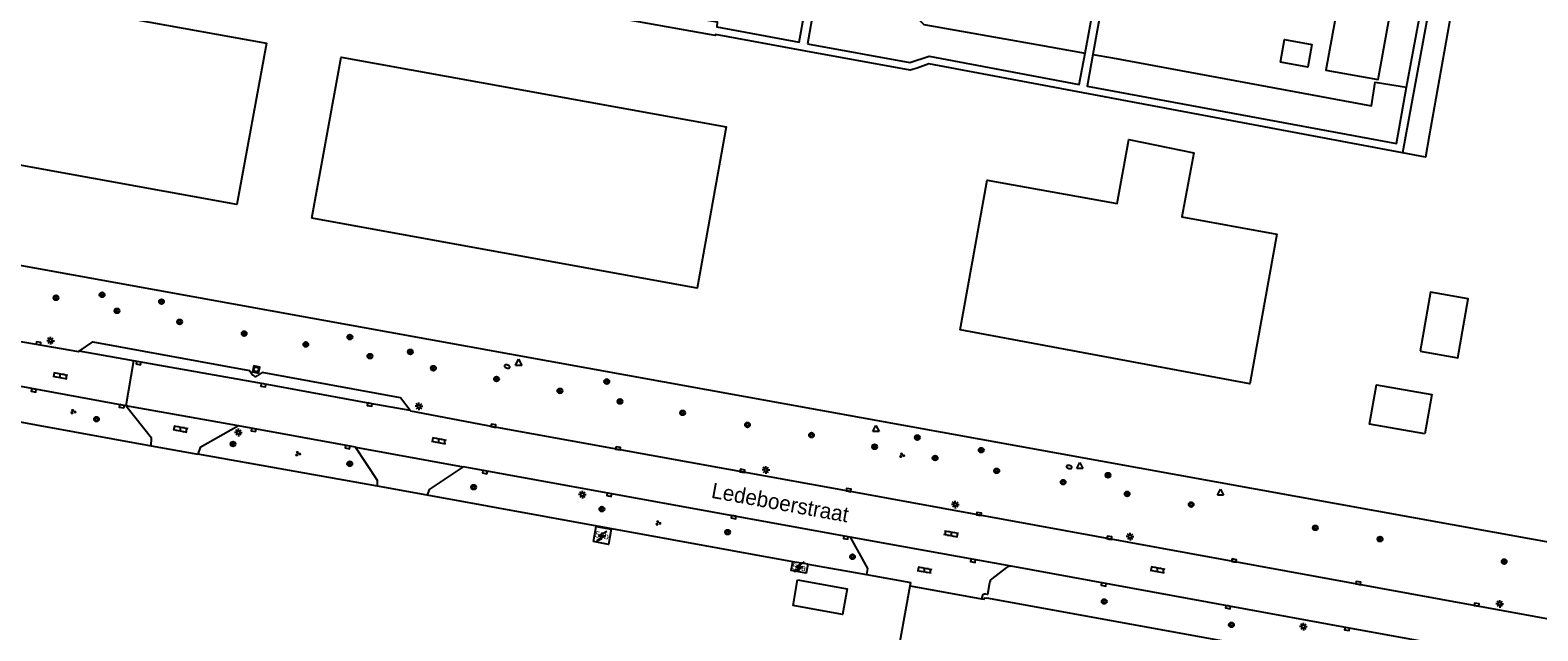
# Model space of a CAD drawing. Extents: x 130998 to 133001, y 398999 to 403002.
# Drawn here: x 131437.4 to 131681.7, y 399375.3 to 399472.6 of the extents above; entities that cross this region are included whole.
import ezdxf

# ---------------------------------------------------------------- set-up
doc = ezdxf.new("R2010")
doc.units = 0
for name, color, linetype in [('gg-afsc-hekwerk', 7, 'Continuous'), ('gg-anno-huisnummerreeks BGT', 7, 'Continuous'), ('gg-anno-openbare ruimte label', 7, 'Continuous'), ('gg-bbg-bijgebouw', 7, 'Continuous'), ('gg-bbg-gedigitaliseerde bijgebouw', 7, 'Continuous'), ('gg-bbg-hoofdgebouw', 7, 'Continuous'), ('gg-bbg-luifel en loopbrug', 7, 'Continuous'), ('gg-knt-verharding', 7, 'Continuous'), ('gg-knt-verharding nz', 7, 'Continuous'), ('gt-grn-weggrens', 7, 'Continuous'), ('gt-symb-boom', 7, 'Continuous'), ('gt-symb-brandkraan', 7, 'Continuous'), ('gt-symb-groenvak', 7, 'Continuous'), ('gt-symb-klinker verharding', 7, 'Continuous'), ('gt-symb-kolk', 7, 'Continuous'), ('gt-symb-lichtmast', 7, 'Continuous'), ('gt-symb-rioolschacht', 7, 'Continuous'), ('gt-symb-solitaire heester', 7, 'Continuous'), ('gt-symb-trafo symbool', 7, 'Continuous'), ('gt-symb-waterafsluiter', 7, 'Continuous'), ('gx-grn-maaiveld', 7, 'Continuous')]:
    doc.layers.add(name, color=color, linetype=linetype)

# ---------------------------------------------------------------- blocks, each defined once
blk = doc.blocks.new('gt0-BOOM')
at = {"layer": 'gt-symb-boom'}
for radius in [0.4, 0.2]:
    blk.add_circle((0, 0), radius, dxfattribs=at)
blk = doc.blocks.new('gt0-WAFSL')
at = {"layer": 'gt-symb-waterafsluiter'}
for p, q in [((-0.5, -0.33), (0, 0.67)), ((0, 0.67), (0.5, -0.33)), ((0.5, -0.33), (-0.5, -0.33))]:
    blk.add_line(p, q, dxfattribs=at)
blk = doc.blocks.new('gt0-KOLK')
at = {"layer": 'gt-symb-kolk'}
blk.add_lwpolyline([(0, 0), (0.37, 0), (0.37, 0.4), (-0.38, 0.4), (-0.38, 0), (0, 0)], dxfattribs=at)
blk = doc.blocks.new('gt0-LMAST')
at = {"layer": 'gt-symb-lichtmast'}
for p, q in [((-0.18, 0.17), (-0.45, 0.44)), ((-0.01, 0.25), (-0.01, 0.62)), ((0.17, 0.17), (0.44, 0.44)), ((-0.26, 0), (-0.63, 0)), ((-0.18, -0.18), (-0.45, -0.45)), ((-0.01, -0.25), (-0.01, -0.63)), ((0.44, -0.45), (0.17, -0.18)), ((0.24, 0), (0.62, 0))]:
    blk.add_line(p, q, dxfattribs=at)
blk.add_circle((-0.01, 0), 0.25, dxfattribs=at)
blk = doc.blocks.new('gt0-HSP')
at = {"layer": 'gt-symb-trafo symbool'}
for points in [[(0.77, 0.75), (-0.53, 0), (0.47, 0), (-0.83, -0.75)], [(-0.22, -0.24), (-0.83, -0.75), (-0.08, -0.48)]]:
    blk.add_lwpolyline(points, dxfattribs=at)
blk = doc.blocks.new('gt0-KL1')
at = {"layer": 'gt-symb-klinker verharding'}
for p, q in [((-1.15, 0.3), (1.15, 0.3)), ((-1, -0.3), (-1, 0.3)), ((-0.5, 0.3), (-0.5, 0.45)), ((0, -0.3), (0, 0.3)), ((0.5, 0.3), (0.5, 0.45)), ((1, -0.3), (1, 0.3)), ((-1.15, -0.3), (1.15, -0.3)), ((-0.5, -0.45), (-0.5, -0.3)), ((0.5, -0.45), (0.5, -0.3))]:
    blk.add_line(p, q, dxfattribs=at)
blk = doc.blocks.new('gt0-GRVAK')
at = {"layer": 'gt-symb-groenvak'}
for p, q in [((-0.11, 0.19), (-0.23, 0.24)), ((-0.18, 0.15), (0.09, 0.15)), ((-0.09, 0.21), (-0.16, 0.32)), ((-0.05, 0.21), (-0.05, 0.39)), ((0, 0.21), (0.06, 0.32)), ((0.01, 0.19), (0.13, 0.24)), ((0.26, -0.05), (0.2, 0.06)), ((0.3, -0.05), (0.3, 0.13)), ((0.35, -0.05), (0.41, 0.06)), ((-0.24, -0.23), (-0.36, -0.18)), ((-0.32, -0.26), (-0.05, -0.26)), ((-0.23, -0.21), (-0.29, -0.09)), ((-0.18, -0.2), (-0.18, -0.02)), ((-0.14, -0.21), (-0.07, -0.09)), ((-0.12, -0.23), (0, -0.18)), ((0.24, -0.07), (0.12, -0.02)), ((0.17, -0.11), (0.44, -0.11)), ((0.37, -0.07), (0.49, -0.02))]:
    blk.add_line(p, q, dxfattribs=at)
blk = doc.blocks.new('gt0-SH')
at = {"layer": 'gt-symb-solitaire heester'}
blk.add_circle((0, 0), 0.4, dxfattribs=at)
for centre, start, end in [((-0.35, 0.2), 270, 30), ((-0.35, -0.2), 330, 90), ((0, 0.4), 210, 330), ((0.35, 0.2), 150, 270), ((0.35, -0.2), 90, 210), ((0, -0.4), 30, 150)]:
    blk.add_arc(centre, 0.4, start, end, dxfattribs=at)
blk = doc.blocks.new('gt0-RS')
at = {"layer": 'gt-symb-rioolschacht'}
blk.add_lwpolyline([(-0.5, -0.5), (0.5, -0.5), (0.5, 0.5), (-0.5, 0.5)], close=True, dxfattribs=at)
blk.add_circle((0, 0), 0.375, dxfattribs=at)
blk = doc.blocks.new('gt0-BR')
at = {"layer": 'gt-symb-brandkraan'}
for centre, radius, start, end in [((-0.24, 0), 0.206, 107.5669, 252.4331), ((0.6, -2.66), 3, 106.892, 107.5669), ((0, -0.69), 0.938, 73.108, 106.892), ((-0.6, -2.66), 3, 72.4331, 73.108), ((0.24, 0), 0.206, 287.567, 72.4331), ((0.6, 2.66), 3, 252.4331, 253.108), ((0, 0.69), 0.938, 253.108, 286.8921), ((-0.6, 2.66), 3, 286.8921, 287.567)]:
    blk.add_arc(centre, radius, start, end, dxfattribs=at)

msp = doc.modelspace()

# ---------------------------------------------------------------- linework, layer by layer
at = {"layer": 'gg-afsc-hekwerk'}
for p, q in [((131695.54, 399387.46), (131344.23, 399451.02)), ((131432.55, 399409.72), (131438.39, 399408.66)), ((131438.39, 399408.66), (131457.01, 399405.28)), ((131457.01, 399405.28), (131464.55, 399403.91)), ((131493.66, 399398.7), (131464.55, 399403.91)), ((131501.73, 399397.26), (131493.66, 399398.7)), ((131560.94, 399386.49), (131501.73, 399397.26)), ((131563.37, 399386.1), (131572.88, 399384.42)), ((131540.15, 399162.77), (131579.97, 399382.6)), ((131572.88, 399384.42), (131580.07, 399383.14)), ((131579.97, 399382.6), (131580.07, 399383.14)), ((131579.97, 399382.6), (131591.54, 399380.49))]:
    msp.add_line(p, q, dxfattribs=at)
for points in [[(131591.54, 399380.49), (131591.97, 399380.41), (131592.01, 399380.67), (131592.38, 399380.6)], [(131816.98, 399339.48), (131813.12, 399340.18), (131813.17, 399340.47), (131592.38, 399380.6)]]:
    msp.add_lwpolyline(points, dxfattribs=at)
at = {"layer": 'gg-bbg-bijgebouw'}
for points in [[(131650.8, 399485.24), (131647.33, 399466.09), (131655.77, 399464.59), (131667.28, 399528.07), (131658.88, 399529.61), (131658.91, 399529.82), (131658.35, 399529.93), (131653.39, 399502.57), (131653.92, 399502.47), (131652.18, 399492.84)], [(131639.98, 399467.36), (131640.61, 399471.03), (131645.05, 399470.26), (131644.41, 399466.59), (131639.98, 399467.36)], [(131588.05, 399424.04), (131592.44, 399448.29), (131613.49, 399444.51), (131615.4, 399454.84), (131625.9, 399452.69), (131623.96, 399442.36), (131639.39, 399439.55), (131635.01, 399415.3), (131588.05, 399424.04)]]:
    msp.add_lwpolyline(points, dxfattribs=at)
at = {"layer": 'gg-bbg-gedigitaliseerde bijgebouw'}
for points in [[(131662.57, 399420.6), (131668.67, 399419.52), (131670.35, 399429.07), (131664.25, 399430.14), (131662.57, 399420.6)], [(131663.33, 399407.18), (131654.37, 399408.76), (131655.5, 399415.16), (131664.45, 399413.59), (131663.33, 399407.18)]]:
    msp.add_lwpolyline(points, dxfattribs=at)
at = {"layer": 'gg-bbg-hoofdgebouw'}
msp.add_line((131563.37, 399386.1), (131560.94, 399386.49), dxfattribs=at)
for points in [[(131528.65, 399389.77), (131529.12, 399392.21), (131531.55, 399391.74), (131531.08, 399389.3), (131528.65, 399389.77)], [(131563.37, 399386.1), (131563.14, 399384.66), (131560.71, 399385.05), (131560.94, 399386.49)]]:
    msp.add_lwpolyline(points, dxfattribs=at)
at = {"layer": 'gg-bbg-luifel en loopbrug'}
for points in [[(131424.39, 399452.74), (131429.15, 399478.86), (131475.67, 399470.44), (131470.91, 399444.32), (131424.39, 399452.74)], [(131483.04, 399442.11), (131487.77, 399468.22), (131550.18, 399456.92), (131545.45, 399430.81), (131483.04, 399442.11)], [(131561.74, 399383.54), (131569.75, 399382.11), (131569.01, 399377.95), (131561, 399379.38), (131561.74, 399383.54)]]:
    msp.add_lwpolyline(points, dxfattribs=at)
at = {"layer": 'gg-knt-verharding'}
for p, q in [((131452.93, 399411.73), (131433.55, 399415.29)), ((131490.1, 399405.03), (131471.14, 399408.47)), ((131570.23, 399390.45), (131507.57, 399401.84)), ((131595.58, 399385.55), (131593.21, 399383.71)), ((131591.61, 399380.84), (131591.54, 399380.49))]:
    msp.add_line(p, q, dxfattribs=at)
for points in [[(131429.27, 399423.3), (131445.24, 399420.52), (131445.33, 399420.58)], [(131445.33, 399420.58), (131447.58, 399422.09), (131472.96, 399417.46), (131473.49, 399416.72)], [(131498.96, 399410.98), (131497.41, 399413.04), (131474.99, 399417.12), (131474.18, 399416.6)], [(131457.01, 399405.28), (131457.04, 399406.52), (131452.93, 399411.73)], [(131691.12, 399375.8), (131569.96, 399397.89), (131512.43, 399408.31), (131499.05, 399410.86), (131498.96, 399410.98)], [(131471.14, 399408.47), (131464.92, 399404.98), (131464.55, 399403.91)], [(131493.66, 399398.7), (131493.69, 399399.65), (131490.1, 399405.03)], [(131507.57, 399401.84), (131502.03, 399398.16), (131501.73, 399397.26)], [(131570.23, 399390.45), (131573.07, 399385.38), (131572.88, 399384.42)], [(131690.17, 399368.62), (131689.14, 399368.83), (131650.79, 399375.79), (131596.33, 399385.75)], [(131592.81, 399383.05), (131592.49, 399381.21), (131592.19, 399381.26)]]:
    msp.add_lwpolyline(points, dxfattribs=at)
for centre, radius, start, end in [((131473.88, 399416.95), 0.462, 210.6039, 309.9364), ((131596.18, 399384.77), 0.984, 81.4476, 127.8439), ((131593.77, 399382.92), 0.964, 125.6384, 172.5365), ((131592.11, 399380.76), 0.511, 80.7568, 170.6324)]:
    msp.add_arc(centre, radius, start, end, dxfattribs=at)
at = {"layer": 'gg-knt-verharding nz'}
for p, q in [((131454.16, 399419.01), (131445.33, 399420.58)), ((131471.14, 399408.47), (131452.93, 399411.73)), ((131490.1, 399405.03), (131507.57, 399401.84)), ((131596.33, 399385.75), (131570.23, 399390.45))]:
    msp.add_line(p, q, dxfattribs=at)
msp.add_lwpolyline([(131498.96, 399410.98), (131492.46, 399412.13), (131475.21, 399415.27), (131454.16, 399419.01)], dxfattribs=at)
at = {"layer": 'gt-grn-weggrens'}
msp.add_line((131454.16, 399419.01), (131452.93, 399411.73), dxfattribs=at)
at = {"layer": 'gx-grn-maaiveld'}
for points in [[(131594.03, 399610.97), (131602.84, 399609.41), (131622.51, 399605.81), (131624.03, 399604.91), (131625.46, 399603.49), (131626.83, 399601.66), (131627.79, 399599.81), (131628.08, 399598.53), (131628.05, 399597.26), (131627.76, 399595.78), (131619.1, 399547.33), (131663.35, 399539.31), (131673.86, 399529.72), (131659.72, 399452.69)], [(131735.56, 399583.84), (131728.43, 399585.73), (131689.61, 399592.7), (131687.43, 399581.83), (131688.08, 399581.64), (131687.32, 399577.72), (131684.77, 399578.22), (131678.23, 399542.96), (131678.23, 399540.6), (131679.18, 399540.15), (131664.04, 399455.46), (131663.44, 399451.99), (131659.72, 399452.69)], [(131660.39, 399463.33), (131661.12, 399467.37), (131667.01, 399499.08), (131672.63, 399529.16), (131672.46, 399529.4), (131662.79, 399538.18), (131618.83, 399546.26), (131618.18, 399542.5), (131583.68, 399548.83)], [(131563.09, 399469.17), (131548.41, 399471.87), (131548.38, 399471.69), (131429.54, 399492.91), (131414.14, 399495.64), (131357.5, 399505.91), (131342.91, 399508.64), (131337.81, 399510.26), (131323.42, 399512.78), (131320.96, 399513.71), (131318.92, 399515.23), (131316.46, 399517.76), (131314.86, 399520.4), (131313.44, 399523.36), (131312.77, 399526.08), (131312.33, 399530.93), (131312.55, 399533.3), (131312.91, 399535.34)], [(131487.36, 399484.72), (131501.7, 399482.16), (131548.72, 399473.9), (131548.62, 399473.11), (131562.01, 399470.61), (131565.66, 399490.97), (131571.26, 399521.77), (131573.35, 399533.27), (131579.9, 399534.85)], [(131608.3, 399468.86), (131613.19, 399495.45), (131613.49, 399497.25), (131614.71, 399497.05), (131609.56, 399468.64)], [(131565.67, 399483.33), (131564.36, 399476.17), (131563.31, 399470.38)], [(131565.67, 399483.33), (131570.3, 399476.62), (131581.18, 399474.52), (131582.17, 399473.5), (131600.51, 399470.22), (131608.3, 399468.86)], [(131563.31, 399470.38), (131579.91, 399467.31), (131583.02, 399468.34), (131607.36, 399463.77), (131608.3, 399468.86)], [(131659.72, 399452.69), (131582.99, 399467.09), (131581.09, 399466.41), (131579.95, 399466.07), (131563.09, 399469.17)], [(131609.56, 399468.64), (131608.64, 399463.51), (131658.73, 399454.23), (131660.39, 399463.33)], [(131609.56, 399468.64), (131612.76, 399468.08), (131654.68, 399460.33), (131655.32, 399464.14), (131660.39, 399463.33)]]:
    msp.add_lwpolyline(points, dxfattribs=at)

# ---------------------------------------------------------------- block references
at = {"layer": 'gt-symb-boom', "rotation": 169.80279442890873}
msp.add_blockref('gt0-BOOM', (131441.6, 399429.23), dxfattribs=at)
at = {"layer": 'gt-symb-boom'}
for p in [(131451.47, 399427.12), (131461.63, 399425.33), (131472.07, 399423.43), (131482.06, 399421.68), (131492.45, 399419.78), (131502.73, 399417.82), (131512.96, 399416.08), (131523.23, 399414.15), (131532.96, 399412.45), (131448.15, 399409.58), (131543.12, 399410.6), (131553.61, 399408.65), (131563.98, 399406.99), (131470.27, 399405.55), (131574.21, 399405.11), (131489.18, 399402.36), (131584.01, 399403.28), (131593.99, 399401.21), (131604.75, 399399.37), (131509.26, 399398.56), (131615.12, 399397.47), (131530.03, 399395.01), (131625.49, 399395.75), (131645.61, 399391.98), (131550.41, 399391.28), (131656.09, 399390.16), (131570.62, 399387.29), (131676.19, 399386.51), (131611.4, 399380.05), (131632.01, 399376.27)]:
    msp.add_blockref('gt0-BOOM', p, dxfattribs=at)
at = {"layer": 'gt-symb-brandkraan'}
for p, rotation in [((131514.68, 399418.1), -20.120165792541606), ((131605.74, 399401.83), -10.4330247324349)]:
    msp.add_blockref('gt0-BR', p, dxfattribs=dict(at, rotation=rotation))
at = {"layer": 'gt-symb-groenvak'}
for p in [(131444.35, 399410.81), (131480.77, 399404), (131578.63, 399403.74), (131539.14, 399392.78)]:
    msp.add_blockref('gt0-GRVAK', p, dxfattribs=at)
at = {"layer": 'gt-symb-klinker verharding'}
for p, rotation in [((131442.29, 399416.62), -10.433024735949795), ((131461.74, 399407.97), -11.366137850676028), ((131503.61, 399406.1), -10.25359802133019), ((131586.61, 399390.98), 170.49998940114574), ((131582.28, 399385.16), -9.905079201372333), ((131620.03, 399385.21), -10.366322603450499)]:
    msp.add_blockref('gt0-KL1', p, dxfattribs=dict(at, rotation=rotation))
at = {"layer": 'gt-symb-kolk'}
for p, rotation in [((131438.73, 399421.67), -8.45426172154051), ((131455, 399418.86), 169.92566727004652), ((131438.02, 399414.43), 169.80279442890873), ((131475.21, 399415.27), 169.69002960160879), ((131452.29, 399411.86), 168.57767893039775), ((131492.46, 399412.13), 169.98206552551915), ((131473.62, 399408.02), 169.69002960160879), ((131512.43, 399408.31), -10.837910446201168), ((131488.86, 399405.25), 169.80279442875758), ((131532.62, 399404.66), -10.253598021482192), ((131511.11, 399401.19), 169.74640197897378), ((131552.77, 399401), -10.253598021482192), ((131531.25, 399397.54), 169.8027944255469), ((131569.96, 399397.89), -10.253598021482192), ((131591.09, 399394.02), -10.366322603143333), ((131551.41, 399393.92), 169.69002960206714), ((131569.57, 399390.57), 171.1971955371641), ((131612.22, 399390.17), -10.309970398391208), ((131590.2, 399386.85), 169.80279442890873), ((131632.41, 399386.49), -10.30997039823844), ((131611.35, 399383.01), 169.63367739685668), ((131652.53, 399382.83), -10.30997039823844), ((131671.7, 399379.34), -10.30997039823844), ((131631.48, 399379.33), 169.63367739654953), ((131650.79, 399375.79), 169.69002960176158)]:
    msp.add_blockref('gt0-KOLK', p, dxfattribs=dict(at, rotation=rotation))
at = {"layer": 'gt-symb-lichtmast'}
for p in [(131440.71, 399422.28), (131500.4, 399411.67), (131471.15, 399407.42), (131556.6, 399401.36), (131526.88, 399397.36), (131587.28, 399395.75), (131615.6, 399390.56), (131675.49, 399379.67), (131643.68, 399375.98)]:
    msp.add_blockref('gt0-LMAST', p, dxfattribs=at)
at = {"layer": 'gt-symb-rioolschacht', "rotation": 78.04935273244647}
msp.add_blockref('gt0-RS', (131474.03, 399417.63), dxfattribs=at)
at = {"layer": 'gt-symb-solitaire heester'}
for p in [(131449.06, 399429.72), (131458.68, 399428.61), (131489.2, 399422.87), (131499, 399420.47), (131530.82, 399415.66), (131581.12, 399406.6), (131591.48, 399404.56), (131612.01, 399400.49)]:
    msp.add_blockref('gt0-SH', p, dxfattribs=at)
at = {"layer": 'gt-symb-trafo symbool'}
for p in [(131530.08, 399390.66), (131562.05, 399385.67)]:
    msp.add_blockref('gt0-HSP', p, dxfattribs=at)
at = {"layer": 'gt-symb-waterafsluiter'}
for p in [(131516.54, 399418.61), (131574.43, 399407.89), (131607.44, 399401.91), (131630.25, 399397.58)]:
    msp.add_blockref('gt0-WAFSL', p, dxfattribs=at)

# ---------------------------------------------------------------- texts
at = {"layer": 'gg-anno-huisnummerreeks BGT'}
for s, rotation, p in [('50b', 349.1, (131528.86, 399390.48)), ('50a', 350.9, (131560.81, 399385.27))]:
    msp.add_text(s, height=1, rotation=rotation, dxfattribs=at).set_placement(p)
at = {"layer": 'gg-anno-openbare ruimte label'}
msp.add_text('Ledeboerstraat', height=2.5, rotation=349.7, dxfattribs=at).set_placement((131547.62, 399396.86))

doc.saveas('drawing.dxf')
